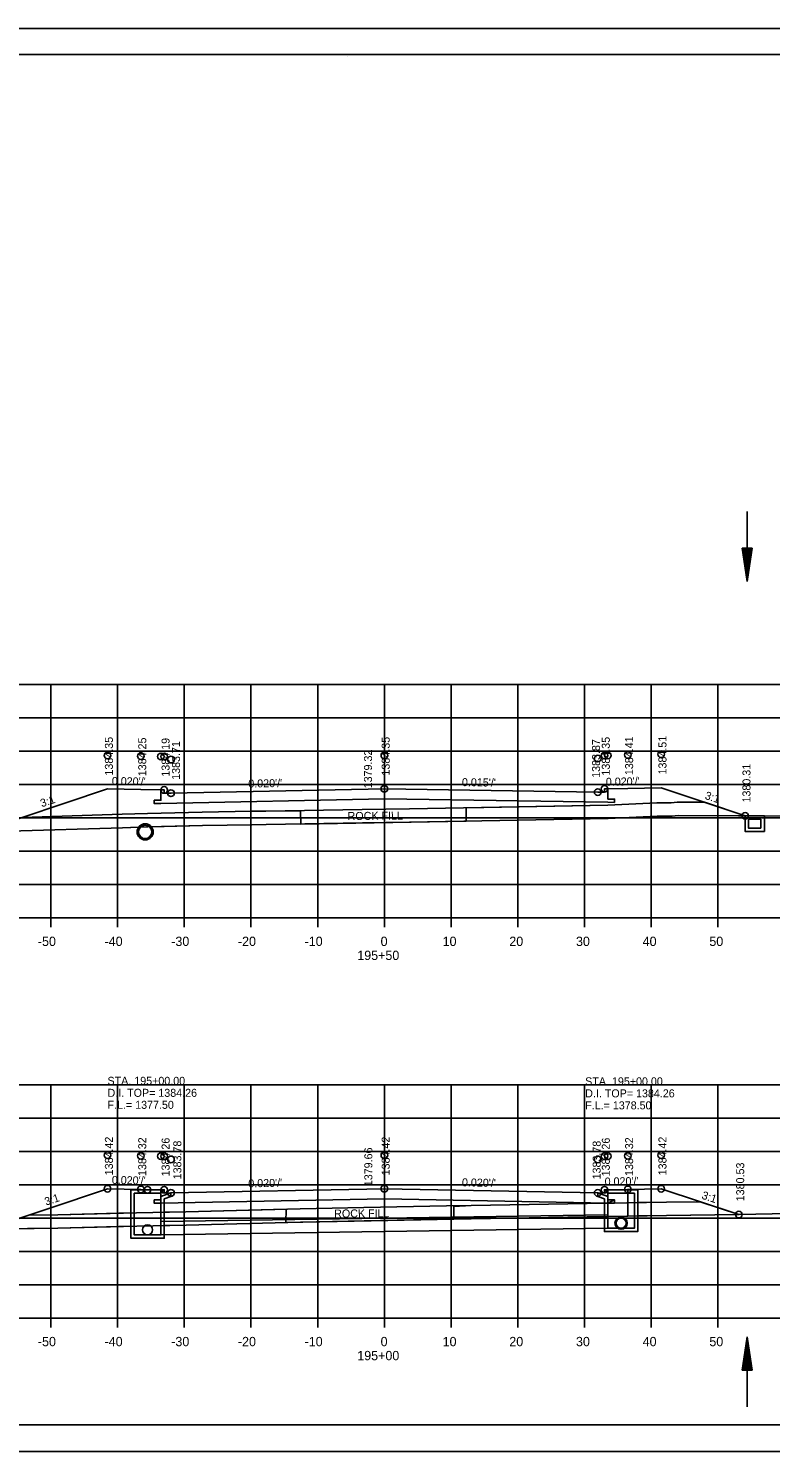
# Model space of a CAD drawing. Extents: x 1374311 to 1383814, y 384102 to 406278.
# Drawn here: x 1382586.7 to 1382698, y 400945 to 401158.3 of the extents above; entities that cross this region are included whole.
import ezdxf

# ---------------------------------------------------------------- set-up
doc = ezdxf.new("R2010")
doc.units = 0
for name, color, linetype in [('R_Axis', 7, 'Continuous'), ('R_Axis Annot', 7, 'Continuous'), ('R_Border', 7, 'Continuous'), ('R_Draft', 7, 'Continuous'), ('R_Exist Surface', 7, 'Continuous'), ('R_Fin Surface', 7, 'Continuous'), ('R_Grid', 7, 'Continuous'), ('R_No Plot', 7, 'Continuous'), ('R_Water', 7, 'Continuous'), ('R_Water Annot', 7, 'Continuous'), ('R_Xsect Elev', 7, 'Continuous'), ('R_Xsect Slope', 7, 'Continuous')]:
    doc.layers.add(name, color=color, linetype=linetype)

msp = doc.modelspace()

# ---------------------------------------------------------------- linework, layer by layer
at = {"layer": 'R_Axis'}
for p, q in [((1382500.07, 401024.97), (1382780.07, 401024.97)), ((1382590.07, 401023.57), (1382590.07, 401024.97)), ((1382600.07, 401023.57), (1382600.07, 401024.97)), ((1382610.07, 401023.57), (1382610.07, 401024.97)), ((1382620.07, 401023.57), (1382620.07, 401024.97)), ((1382630.07, 401023.57), (1382630.07, 401024.97)), ((1382640.07, 401023.57), (1382640.07, 401024.97)), ((1382650.07, 401023.57), (1382650.07, 401024.97)), ((1382660.07, 401023.57), (1382660.07, 401024.97)), ((1382670.07, 401023.57), (1382670.07, 401024.97)), ((1382680.07, 401023.57), (1382680.07, 401024.97)), ((1382690.07, 401023.57), (1382690.07, 401024.97)), ((1382500.07, 400964.97), (1382780.07, 400964.97)), ((1382590.07, 400963.57), (1382590.07, 400964.97)), ((1382600.07, 400963.57), (1382600.07, 400964.97)), ((1382610.07, 400963.57), (1382610.07, 400964.97)), ((1382620.07, 400963.57), (1382620.07, 400964.97)), ((1382630.07, 400963.57), (1382630.07, 400964.97)), ((1382640.07, 400963.57), (1382640.07, 400964.97)), ((1382650.07, 400963.57), (1382650.07, 400964.97)), ((1382660.07, 400963.57), (1382660.07, 400964.97)), ((1382670.07, 400963.57), (1382670.07, 400964.97)), ((1382680.07, 400963.57), (1382680.07, 400964.97)), ((1382690.07, 400963.57), (1382690.07, 400964.97))]:
    msp.add_line(p, q, dxfattribs=at)
at = {"layer": 'R_Border'}
for p, q in [((1382482.07, 401154.43), (1382798.25, 401154.43)), ((1382634.59, 401154.17), (1382634.59, 401154.17)), ((1382634.59, 401154.17), (1382634.59, 401154.17)), ((1382798.25, 400948.97), (1382482.07, 400948.97))]:
    msp.add_line(p, q, dxfattribs=at)
at = {"layer": 'R_Draft'}
for p, q in [((1382693.73, 401080.42), (1382694.48, 401075.42)), ((1382695.23, 401080.42), (1382693.73, 401080.42)), ((1382693.86, 401080.42), (1382694.48, 401076.26)), ((1382693.99, 401080.42), (1382694.48, 401077.12)), ((1382694.11, 401080.42), (1382694.48, 401077.95)), ((1382694.24, 401080.42), (1382694.48, 401078.8)), ((1382694.37, 401080.42), (1382694.48, 401079.63)), ((1382695.23, 401080.42), (1382694.48, 401075.42)), ((1382694.73, 401080.42), (1382694.48, 401078.8)), ((1382694.98, 401080.42), (1382694.48, 401077.12)), ((1382695.11, 401080.42), (1382694.48, 401076.26)), ((1382694.86, 401080.42), (1382694.48, 401077.95)), ((1382694.6, 401080.42), (1382694.48, 401079.63)), ((1382693.73, 400957.2), (1382694.48, 400962.2)), ((1382695.23, 400957.2), (1382694.48, 400962.2)), ((1382693.86, 400957.2), (1382694.48, 400961.37)), ((1382693.99, 400957.2), (1382694.48, 400960.51)), ((1382694.11, 400957.2), (1382694.48, 400959.67)), ((1382695.11, 400957.2), (1382694.48, 400961.37)), ((1382694.98, 400957.2), (1382694.48, 400960.51)), ((1382694.86, 400957.2), (1382694.48, 400959.67)), ((1382694.24, 400957.2), (1382694.48, 400958.83)), ((1382694.37, 400957.2), (1382694.48, 400957.99)), ((1382694.73, 400957.2), (1382694.48, 400958.83)), ((1382694.6, 400957.2), (1382694.48, 400957.99)), ((1382695.23, 400957.2), (1382693.73, 400957.2))]:
    msp.add_line(p, q, dxfattribs=at)
at = {"layer": 'R_Exist Surface'}
for points in [[(1382583.83, 401037.98), (1382600.8, 401038.51), (1382604.58, 401038.62), (1382612.8, 401038.84), (1382620.21, 401038.96), (1382622.33, 401039), (1382636.79, 401039.23), (1382643.86, 401039.35), (1382673.64, 401039.88), (1382680.98, 401040.21), (1382683.25, 401040.23), (1382684.12, 401040.35), (1382693.16, 401040.28), (1382705.74, 401040.24), (1382706.91, 401040.23), (1382708.46, 401040.24), (1382719.35, 401040.47), (1382737.76, 401040.7), (1382739.16, 401040.72), (1382739.84, 401040.74), (1382759.31, 401041.02), (1382760.44, 401041.04), (1382777.73, 401042.12), (1382780.07, 401042.2)], [(1382578.02, 400978.31), (1382591.11, 400978.49), (1382602.94, 400978.79), (1382610.33, 400978.92), (1382627.5, 400979.39), (1382629.88, 400979.44), (1382637.04, 400979.57), (1382649.41, 400979.81), (1382653.11, 400979.86), (1382670.51, 400980.18), (1382682.4, 400980.37), (1382693.28, 400980.5), (1382710.61, 400980.87), (1382718.78, 400981.08), (1382722.23, 400981.13), (1382729.96, 400981.38), (1382733.83, 400981.46), (1382747.92, 400981.56), (1382759.28, 400981.92), (1382770.06, 400982.27), (1382773.21, 400982.38), (1382773.57, 400982.39), (1382780.07, 400982.46)]]:
    msp.add_lwpolyline(points, dxfattribs=at)
for centre, radius in [((1382604.2, 401037.88), 1.21), ((1382675.57, 400979.22), 0.917)]:
    msp.add_circle(centre, radius, dxfattribs=at)
at = {"layer": 'R_Fin Surface'}
for p, q in [((1382694.18, 401040.28), (1382688.06, 401042.32)), ((1382600.8, 401038.51), (1382603.21, 401038.58)), ((1382673.09, 400982.2), (1382674.58, 400982.2)), ((1382674.58, 400982.2), (1382673.2, 400982.22)), ((1382674.58, 400982.2), (1382674.58, 400982.2)), ((1382678.07, 400982.3), (1382678.07, 400980.3)), ((1382693.24, 400980.5), (1382687.45, 400982.43)), ((1382591.11, 400978.49), (1382602.06, 400978.77)), ((1382602.06, 400978.77), (1382602.06, 400980.77)), ((1382649.41, 400979.81), (1382653.11, 400979.86)), ((1382653.11, 400979.86), (1382670.51, 400980.18)), ((1382580.93, 400978.35), (1382591.11, 400978.49))]:
    msp.add_line(p, q, dxfattribs=at)
for points in [[(1382579.16, 401037.85), (1382598.56, 401044.32), (1382598.56, 401044.32), (1382603.56, 401044.22), (1382606.56, 401044.16), (1382606.56, 401044.16), (1382607.06, 401044.16), (1382607.06, 401044.16), (1382607.07, 401043.66), (1382608.07, 401043.68), (1382608.07, 401043.68), (1382608.07, 401043.68), (1382640.07, 401044.32), (1382640.07, 401044.32), (1382672.07, 401043.84), (1382673.07, 401043.82), (1382673.07, 401043.82), (1382673.08, 401044.32), (1382673.58, 401044.32), (1382673.58, 401044.32), (1382676.58, 401044.38), (1382676.58, 401044.38), (1382676.58, 401044.38), (1382681.58, 401044.48), (1382681.58, 401044.48), (1382694.18, 401040.28)], [(1382673.58, 401044.32), (1382673.59, 401042.8), (1382674.59, 401042.8), (1382674.58, 401042.3), (1382673.58, 401042.31), (1382640.07, 401042.82), (1382606.56, 401042.15), (1382605.56, 401042.13), (1382605.57, 401042.63), (1382606.57, 401042.63), (1382606.56, 401044.16)], [(1382585.73, 401040.04), (1382600.74, 401040.51), (1382604.53, 401040.62), (1382612.76, 401040.84), (1382620.17, 401040.96), (1382622.29, 401041), (1382636.76, 401041.23), (1382643.83, 401041.35), (1382673.58, 401041.88), (1382680.93, 401042.21), (1382683.1, 401042.23), (1382683.99, 401042.35), (1382688.06, 401042.32)], [(1382688.06, 401042.32), (1382683.99, 401042.35), (1382683.1, 401042.23), (1382680.93, 401042.21), (1382673.58, 401041.88), (1382652.34, 401041.5), (1382652.32, 401039.48), (1382627.52, 401039.06), (1382627.5, 401041.05), (1382622.29, 401041), (1382620.17, 401040.96), (1382612.76, 401040.84), (1382604.53, 401040.62), (1382600.74, 401040.51), (1382585.73, 401040.04)], [(1382579.16, 401037.85), (1382583.83, 401037.98), (1382600.8, 401038.51)], [(1382605.14, 401038.63), (1382612.8, 401038.84), (1382620.21, 401038.96), (1382622.33, 401039)], [(1382622.33, 401039), (1382636.79, 401039.23), (1382643.86, 401039.35), (1382673.64, 401039.88), (1382680.98, 401040.21), (1382683.25, 401040.23), (1382684.12, 401040.35), (1382693.16, 401040.28), (1382694.18, 401040.28)], [(1382580.43, 400978.34), (1382598.56, 400984.38), (1382598.56, 400984.39), (1382598.56, 400984.39), (1382603.56, 400984.29), (1382606.56, 400984.23), (1382606.56, 400984.23), (1382607.06, 400984.23), (1382607.06, 400984.23), (1382607.06, 400984.23), (1382607.07, 400983.73), (1382608.07, 400983.75), (1382608.07, 400983.75), (1382640.07, 400984.39), (1382640.07, 400984.39), (1382672.07, 400983.75), (1382672.07, 400983.75), (1382673.07, 400983.73), (1382673.07, 400983.73), (1382673.07, 400983.73), (1382673.08, 400984.23), (1382673.58, 400984.23), (1382673.58, 400984.23), (1382676.58, 400984.29), (1382676.58, 400984.29), (1382676.58, 400984.29), (1382681.58, 400984.39), (1382693.24, 400980.5), (1382693.24, 400980.5)], [(1382673.58, 400984.23), (1382673.59, 400982.7), (1382674.59, 400982.7), (1382674.58, 400982.2), (1382673.58, 400982.22), (1382640.07, 400982.89), (1382606.56, 400982.22), (1382605.56, 400982.2), (1382605.57, 400982.7), (1382606.57, 400982.7), (1382606.56, 400984.23)], [(1382586.69, 400980.43), (1382591.08, 400980.49), (1382602.9, 400980.79), (1382610.29, 400980.91), (1382627.45, 400981.39), (1382629.84, 400981.44), (1382637, 400981.57), (1382649.38, 400981.81), (1382653.08, 400981.86), (1382670.48, 400982.18), (1382682.37, 400982.37), (1382687.45, 400982.43)], [(1382673.2, 400982.22), (1382670.48, 400982.18), (1382653.08, 400981.86), (1382650.49, 400981.72), (1382650.48, 400979.8), (1382638.11, 400979.56), (1382625.3, 400979.32), (1382625.32, 400981.32), (1382610.29, 400980.91), (1382607.07, 400980.86)], [(1382607.07, 400980.86), (1382607.07, 400979.47), (1382607.07, 400978.86)], [(1382670.51, 400980.18), (1382673.09, 400980.24), (1382673.09, 400982.2)], [(1382687.45, 400982.43), (1382682.37, 400982.37), (1382678.07, 400982.3)], [(1382602.06, 400980.77), (1382591.08, 400980.49), (1382586.69, 400980.43)], [(1382607.07, 400978.86), (1382610.33, 400978.92), (1382627.5, 400979.39), (1382629.88, 400979.44)], [(1382629.88, 400979.44), (1382637.04, 400979.57), (1382649.41, 400979.81)], [(1382678.07, 400980.3), (1382682.4, 400980.37), (1382693.24, 400980.5)]]:
    msp.add_lwpolyline(points, dxfattribs=at)
msp.add_arc((1382604.2, 401037.88), 1.21, 38.6029, 144.6783, dxfattribs=at)
at = {"layer": 'R_Grid'}
for p, q in [((1382500.07, 401059.97), (1382780.07, 401059.97)), ((1382590.07, 401024.97), (1382590.07, 401059.97)), ((1382600.07, 401024.97), (1382600.07, 401059.97)), ((1382610.07, 401024.97), (1382610.07, 401059.97)), ((1382620.07, 401024.97), (1382620.07, 401059.97)), ((1382630.07, 401024.97), (1382630.07, 401059.97)), ((1382640.07, 401024.97), (1382640.07, 401059.97)), ((1382650.07, 401024.97), (1382650.07, 401059.97)), ((1382660.07, 401024.97), (1382660.07, 401059.97)), ((1382670.07, 401024.97), (1382670.07, 401059.97)), ((1382680.07, 401024.97), (1382680.07, 401059.97)), ((1382690.07, 401024.97), (1382690.07, 401059.97)), ((1382500.07, 401054.97), (1382780.07, 401054.97)), ((1382500.07, 401049.97), (1382780.07, 401049.97)), ((1382500.07, 401044.97), (1382780.07, 401044.97)), ((1382500.07, 401039.97), (1382780.07, 401039.97)), ((1382500.07, 401034.97), (1382780.07, 401034.97)), ((1382500.07, 401029.97), (1382780.07, 401029.97)), ((1382500.07, 401024.97), (1382780.07, 401024.97)), ((1382500.07, 400999.97), (1382780.07, 400999.97)), ((1382590.07, 400964.97), (1382590.07, 400999.97)), ((1382600.07, 400964.97), (1382600.07, 400999.97)), ((1382610.07, 400964.97), (1382610.07, 400999.97)), ((1382620.07, 400964.97), (1382620.07, 400999.97)), ((1382630.07, 400964.97), (1382630.07, 400999.97)), ((1382640.07, 400964.97), (1382640.07, 400999.97)), ((1382650.07, 400964.97), (1382650.07, 400999.97)), ((1382660.07, 400964.97), (1382660.07, 400999.97)), ((1382670.07, 400964.97), (1382670.07, 400999.97)), ((1382680.07, 400964.97), (1382680.07, 400999.97)), ((1382690.07, 400964.97), (1382690.07, 400999.97)), ((1382500.07, 400994.97), (1382780.07, 400994.97)), ((1382500.07, 400989.97), (1382780.07, 400989.97)), ((1382500.07, 400984.97), (1382780.07, 400984.97)), ((1382500.07, 400979.97), (1382780.07, 400979.97)), ((1382500.07, 400974.97), (1382780.07, 400974.97)), ((1382500.07, 400969.97), (1382780.07, 400969.97)), ((1382500.07, 400964.97), (1382780.07, 400964.97))]:
    msp.add_line(p, q, dxfattribs=at)
at = {"layer": 'R_No Plot'}
for p, q in [((1382469.67, 401158.32), (1382803, 401158.32)), ((1382469.67, 400944.99), (1382803, 400944.99))]:
    msp.add_line(p, q, dxfattribs=at)
for points in [[(1382469.66, 401158.32), (1382803, 401158.32), (1382803, 400944.98), (1382469.66, 400944.98)], [(1382715.99, 401154.43), (1382715.99, 401144.55), (1382751.72, 401144.55), (1382751.72, 401141.63), (1382774.92, 401141.63), (1382774.92, 401117.29), (1382798.25, 401117.29), (1382798.25, 400948.97), (1382482.07, 400948.97), (1382482.07, 401154.43)], [(1382580.43, 400978.34), (1382591.11, 400978.49), (1382602.94, 400978.79), (1382610.33, 400978.92), (1382627.5, 400979.39), (1382629.88, 400979.44), (1382637.04, 400979.57), (1382649.41, 400979.81), (1382653.11, 400979.86), (1382670.51, 400980.18), (1382676.58, 400980.28), (1382676.58, 400984.29), (1382673.58, 400984.23), (1382673.59, 400982.7), (1382674.59, 400982.7), (1382673.58, 400982.22), (1382640.07, 400982.89), (1382606.56, 400982.22), (1382605.56, 400982.2), (1382605.57, 400982.7), (1382606.57, 400982.7), (1382606.56, 400984.23), (1382603.56, 400984.29), (1382598.56, 400984.39), (1382598.56, 400984.38)], [(1382676.58, 400984.29), (1382676.58, 400980.28), (1382682.4, 400980.37), (1382693.24, 400980.5), (1382693.24, 400980.5), (1382681.58, 400984.39)]]:
    msp.add_lwpolyline(points, close=True, dxfattribs=at)
msp.add_lwpolyline([(1382583.83, 401037.98), (1382600.8, 401038.51), (1382604.58, 401038.62), (1382612.8, 401038.84), (1382620.21, 401038.96), (1382622.33, 401039), (1382636.79, 401039.23), (1382643.86, 401039.35), (1382673.64, 401039.88), (1382680.98, 401040.21), (1382683.25, 401040.23), (1382684.12, 401040.35), (1382693.16, 401040.28), (1382694.18, 401040.28), (1382681.58, 401044.48), (1382676.58, 401044.38), (1382673.58, 401044.32), (1382673.59, 401042.8), (1382674.59, 401042.8), (1382674.58, 401042.3), (1382673.58, 401042.31), (1382640.07, 401042.82), (1382606.56, 401042.15), (1382605.56, 401042.13), (1382605.57, 401042.63), (1382606.57, 401042.63), (1382606.56, 401044.16), (1382603.56, 401044.22), (1382598.56, 401044.32), (1382579.16, 401037.85)], dxfattribs=at)
for centre in [(1382598.56, 401049.35), (1382598.56, 401049.35), (1382603.56, 401049.25), (1382603.56, 401049.25), (1382606.56, 401049.19), (1382606.56, 401049.19), (1382607.06, 401049.19), (1382607.06, 401049.19), (1382608.07, 401048.71), (1382608.07, 401048.71), (1382640.07, 401049.35), (1382640.07, 401049.35), (1382672.07, 401048.87), (1382672.07, 401048.87), (1382673.08, 401049.35), (1382673.08, 401049.35), (1382673.58, 401049.35), (1382673.58, 401049.35), (1382676.58, 401049.41), (1382676.58, 401049.41), (1382681.58, 401049.51), (1382681.58, 401049.51), (1382607.06, 401044.16), (1382608.07, 401043.68), (1382640.07, 401044.32), (1382672.07, 401043.84), (1382673.08, 401044.32), (1382694.18, 401040.28), (1382598.56, 400989.42), (1382598.56, 400989.42), (1382603.56, 400989.32), (1382603.56, 400989.32), (1382606.56, 400989.26), (1382606.56, 400989.26), (1382607.06, 400989.26), (1382607.06, 400989.26), (1382640.07, 400989.42), (1382640.07, 400989.42), (1382673.08, 400989.26), (1382673.08, 400989.26), (1382673.58, 400989.26), (1382673.58, 400989.26), (1382676.58, 400989.32), (1382676.58, 400989.32), (1382681.58, 400989.42), (1382681.58, 400989.42), (1382608.07, 400988.78), (1382608.07, 400988.78), (1382672.07, 400988.78), (1382672.07, 400988.78), (1382598.56, 400984.39), (1382603.56, 400984.29), (1382604.56, 400984.23), (1382607.06, 400984.23), (1382608.07, 400983.75), (1382640.07, 400984.39), (1382672.07, 400983.75), (1382673.08, 400984.23), (1382676.58, 400984.29), (1382681.58, 400984.39), (1382693.24, 400980.5)]:
    msp.add_circle(centre, 0.5, dxfattribs=at)
at = {"layer": 'R_Water'}
for p, q in [((1382694.48, 401085.93), (1382694.48, 401075.42)), ((1382602.07, 400984.23), (1382606.82, 400984.23)), ((1382602.07, 400982.73), (1382602.07, 400984.23)), ((1382602.57, 400982.73), (1382602.57, 400983.73)), ((1382602.57, 400983.73), (1382606.57, 400983.73)), ((1382606.9, 400984.06), (1382606.57, 400983.73)), ((1382608.07, 400983.75), (1382606.57, 400983.23)), ((1382606.57, 400982.73), (1382606.57, 400983.23)), ((1382606.9, 400984.06), (1382606.82, 400984.23)), ((1382608.07, 400983.22), (1382607.07, 400982.87)), ((1382672.07, 400983.75), (1382673.57, 400983.23)), ((1382672.07, 400983.22), (1382673.07, 400982.87)), ((1382673.23, 400984.06), (1382673.32, 400984.23)), ((1382673.23, 400984.06), (1382673.57, 400983.73)), ((1382678.07, 400984.23), (1382673.32, 400984.23)), ((1382677.57, 400983.73), (1382673.57, 400983.73)), ((1382673.57, 400982.73), (1382673.57, 400983.23)), ((1382677.57, 400982.73), (1382677.57, 400983.73)), ((1382678.07, 400982.73), (1382678.07, 400984.23)), ((1382607.07, 400982.73), (1382607.07, 400982.87)), ((1382673.07, 400982.73), (1382673.07, 400982.87)), ((1382673.57, 400980.47), (1382606.56, 400979.47)), ((1382673.57, 400978.47), (1382606.56, 400977.47)), ((1382694.48, 400951.7), (1382694.48, 400962.2))]:
    msp.add_line(p, q, dxfattribs=at)
for points in [[(1382694.18, 401040.28), (1382697.07, 401040.28), (1382697.07, 401037.94), (1382694.18, 401037.94)], [(1382694.68, 401039.77), (1382696.53, 401039.77), (1382696.53, 401038.44), (1382694.68, 401038.44)]]:
    msp.add_lwpolyline(points, close=True, dxfattribs=at)
for points in [[(1382608.07, 400983.22), (1382608.07, 400983.75)], [(1382672.07, 400983.22), (1382672.07, 400983.75)], [(1382607.06, 400982.73), (1382607.06, 400976.97), (1382604.56, 400976.97), (1382602.06, 400976.97), (1382602.06, 400982.71)], [(1382606.56, 400982.73), (1382606.56, 400977.47), (1382604.56, 400977.47), (1382602.56, 400977.47), (1382602.56, 400982.68)], [(1382678.07, 400982.73), (1382678.07, 400977.97), (1382675.57, 400977.97), (1382673.07, 400977.97), (1382673.07, 400982.73)], [(1382677.57, 400982.73), (1382677.57, 400978.47), (1382675.57, 400978.47), (1382673.57, 400978.47), (1382673.57, 400982.73)]]:
    msp.add_lwpolyline(points, dxfattribs=at)
for centre, radius in [((1382604.2, 401037.88), 1), ((1382604.56, 400978.22), 0.75), ((1382604.56, 400978.22), 0.75), ((1382675.57, 400979.22), 0.75)]:
    msp.add_circle(centre, radius, dxfattribs=at)

# ---------------------------------------------------------------- texts
at = {"layer": 'R_Axis Annot'}
for s, p in [('-50', (1382588.11, 401020.77)), ('-40', (1382598.11, 401020.77)), ('-30', (1382608.11, 401020.77)), ('-20', (1382618.11, 401020.77)), ('-10', (1382628.11, 401020.77)), ('0', (1382639.51, 401020.77)), ('10', (1382648.81, 401020.77)), ('20', (1382658.81, 401020.77)), ('30', (1382668.81, 401020.77)), ('40', (1382678.81, 401020.77)), ('50', (1382688.81, 401020.77)), ('195+50', (1382636.01, 401018.67)), ('-50', (1382588.11, 400960.77)), ('-40', (1382598.11, 400960.77)), ('-30', (1382608.11, 400960.77)), ('-20', (1382618.11, 400960.77)), ('-10', (1382628.11, 400960.77)), ('0', (1382639.51, 400960.77)), ('10', (1382648.81, 400960.77)), ('20', (1382658.81, 400960.77)), ('30', (1382668.81, 400960.77)), ('40', (1382678.81, 400960.77)), ('50', (1382688.81, 400960.77)), ('195+00', (1382636.01, 400958.67))]:
    msp.add_text(s, height=1.4, dxfattribs=at).set_placement(p)
at = {"layer": 'R_Fin Surface'}
for p in [(1382634.56, 401039.65), (1382632.55, 400980.05)]:
    msp.add_text('ROCK FILL', height=1.2, rotation=0.4951, dxfattribs=at).set_placement(p)
at = {"layer": 'R_Water Annot'}
for s, p in [('STA. 195+00.00', (1382598.55, 400999.96)), ('STA. 195+00.00', (1382670.19, 400999.88)), ('D.I. TOP= 1384.26', (1382598.55, 400998.16)), ('D.I. TOP= 1384.26', (1382670.19, 400998.08)), ('F.L.= 1377.50', (1382598.55, 400996.36)), ('F.L.= 1378.50', (1382670.19, 400996.28))]:
    msp.add_text(s, height=1.2, dxfattribs=at).set_placement(p)
at = {"layer": 'R_Xsect Elev'}
for s, p in [('1384.35', (1382599.36, 401046.32)), ('1384.25', (1382604.36, 401046.22)), ('1384.19', (1382607.86, 401046.16)), ('1383.71', (1382609.42, 401045.68)), ('1384.35', (1382640.87, 401046.32)), ('1383.87', (1382672.42, 401045.98)), ('1384.35', (1382673.88, 401046.32)), ('1384.41', (1382677.38, 401046.38)), ('1384.51', (1382682.38, 401046.48)), ('1379.32', (1382638.22, 401044.41)), ('1380.31', (1382694.98, 401042.28)), ('1384.42', (1382599.36, 400986.39)), ('1384.32', (1382604.36, 400986.29)), ('1384.26', (1382607.86, 400986.23)), ('1383.78', (1382609.62, 400985.79)), ('1384.42', (1382640.87, 400986.39)), ('1383.78', (1382672.51, 400985.78)), ('1384.26', (1382673.88, 400986.23)), ('1384.32', (1382677.38, 400986.29)), ('1384.42', (1382682.38, 400986.39)), ('1379.66', (1382638.27, 400984.76)), ('1380.53', (1382694.04, 400982.5))]:
    msp.add_text(s, height=1.2, rotation=90, dxfattribs=at).set_placement(p)
at = {"layer": 'R_Xsect Slope'}
for s, rotation, p in [("0.020'/'", 358.8542, (1382599.19, 401044.92)), ("0.020'/'", 1.1458, (1382619.68, 401044.51)), ("0.015'/'", 359.1366, (1382651.7, 401044.74)), ("0.020'/'", 1.1458, (1382673.3, 401044.78)), ('3:1', 18.4349, (1382588.7, 401041.56)), ('3:1', 341.5651, (1382688.04, 401042.85)), ("0.020'/'", 358.8542, (1382599.19, 400985.11)), ("0.020'/'", 1.1458, (1382619.68, 400984.58)), ("0.020'/'", 358.8542, (1382651.7, 400984.75)), ("0.020'/'", 1.1458, (1382673.12, 400984.85)), ('3:1', 18.4349, (1382589.34, 400981.84)), ('3:1', 341.5651, (1382687.57, 400982.92))]:
    msp.add_text(s, height=1.2, rotation=rotation, dxfattribs=at).set_placement(p)

doc.saveas('drawing.dxf')
